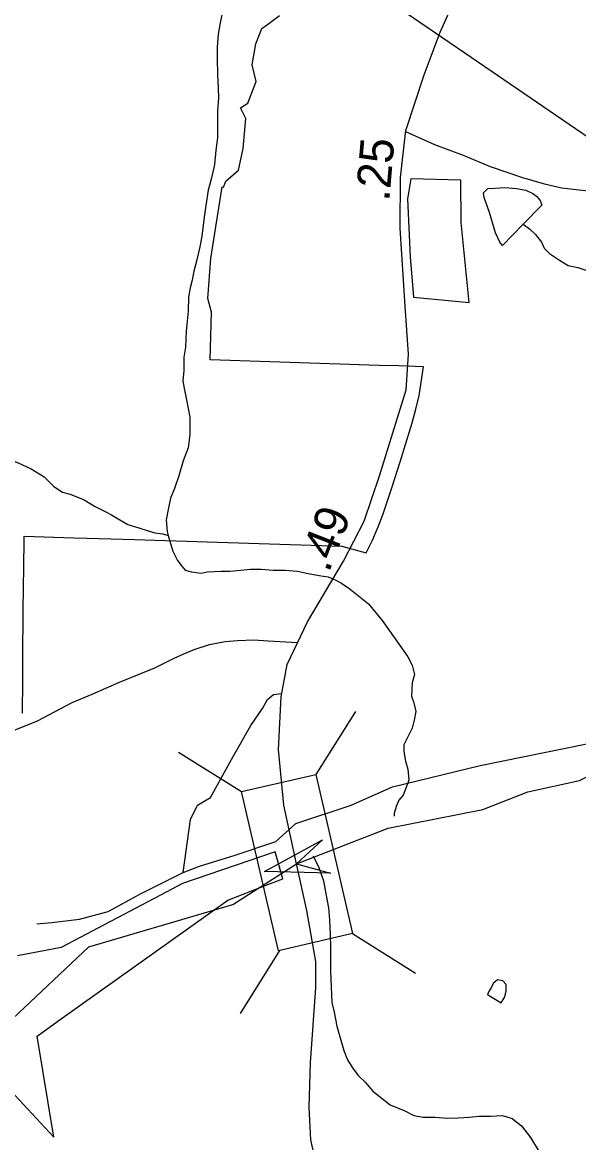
# Model space of a CAD drawing. Extents: x 2001466 to 2224147, y 644118 to 847247.
# Drawn here: x 2028679 to 2030738, y 764118 to 768267 of the extents above; entities that cross this region are included whole.
import ezdxf

# ---------------------------------------------------------------- set-up
doc = ezdxf.new("R2010")
doc.units = 0
for name, color, linetype in [('Exist Boundary Political City Limit New', 7, 'Continuous'), ('Exist Boundary Political City Limit New Hole', 7, 'Continuous'), ('Exist Hydrographic Creek Single Shore', 7, 'Continuous'), ('Exist Hydrographic Misc Water Feature', 7, 'Continuous'), ('Exist Road Non-System Type 51', 7, 'Continuous'), ('Exist Road Secondary Mileage Hundredths English Label', 7, 'Continuous'), ('Exist Road Secondary Structure Standard Bridge Attributed CELL', 7, 'Continuous'), ('Exist Road Secondary Structure Standard Bridge CELL', 7, 'Continuous'), ('Exist Road Secondary Type 51 Attributed', 7, 'Continuous'), ('Exist Utilities Electrical Transmission Line', 7, 'Continuous'), ('Map Preparation Boundary City Limit Buffer Line', 7, 'Continuous')]:
    doc.layers.add(name, color=color, linetype=linetype)

msp = doc.modelspace()

# ---------------------------------------------------------------- linework, layer by layer
at = {"layer": 'Exist Boundary Political City Limit New'}
for points in [[(2028683.6, 766188), (2028684.1, 766234.8), (2028685.2, 766364.1), (2028869.2, 766358.2), (2028919.2, 766356.6), (2029094, 766350.9), (2029824.5, 766327.6), (2029860.9, 766326.4), (2029952, 766301.7), (2029974.9, 766349.3), (2029995.5, 766397.8), (2030014.1, 766446.7), (2030046.8, 766543), (2030077.2, 766639), (2030107, 766735), (2030121.5, 766783.9), (2030135.1, 766833.6), (2030147.4, 766884.4), (2030163.9, 766991.4), (2030071.5, 766994.1), (2030000, 766996.3), (2029374.6, 767016.4), (2029378.5, 767193.7), (2029365.5, 767243.6), (2029376.9, 767392.1), (2029418.8, 767657), (2029424.1, 767656.9), (2029432.1, 767678.4), (2029478.5, 767719.9), (2029495.9, 767799.6), (2029506.1, 767910.1), (2029486, 767950.6), (2029513.8, 767967.2), (2029544.5, 768047.9), (2029530, 768108.9), (2029543.5, 768186.8), (2029565.8, 768243.4), (2029586.1, 768258.2), (2029630.5, 768291.6)], [(2028679.1, 765708.8), (2028680.2, 765828.8), (2028681.1, 765927.9), (2028682.5, 766072.4), (2028683.6, 766188)], [(2028538.1, 764414.9), (2028795.5, 764138.6), (2028734.2, 764512.7), (2028818.8, 764573.2), (2029440.1, 765015.9), (2029587.5, 765073.4), (2029643, 765095), (2029614.9, 765194.4), (2029271.5, 765077.4), (2029190.4, 765034.4), (2028823, 764839.9), (2028661.6, 764809.2)]]:
    msp.add_lwpolyline(points, dxfattribs=at)
at = {"layer": 'Exist Boundary Political City Limit New Hole'}
msp.add_lwpolyline([(2030301.9, 767682.2), (2030117, 767687.2), (2030104.9, 767612.6), (2030115, 767398.7), (2030127.1, 767249.4), (2030332.9, 767229.2), (2030302.6, 767525.8), (2030301.9, 767682.2)], dxfattribs=at)
at = {"layer": 'Exist Hydrographic Creek Single Shore'}
msp.add_lwpolyline([(2027049.7, 764279.2), (2027100.3, 764307.2), (2027292.3, 764515.5), (2027492.3, 764632.8), (2027734.2, 764549), (2027884.3, 764542.7), (2027992.2, 764484.8), (2028517.3, 764510.1), (2028642.2, 764576.5), (2028925.2, 764843), (2029458.3, 764999.4), (2029693.8, 765150.8), (2030033.3, 765283), (2030383.3, 765351.3), (2030550.2, 765416.8), (2030741.3, 765458.8), (2030941.2, 765559.7)], dxfattribs=at)
at = {"layer": 'Exist Hydrographic Misc Water Feature'}
for points in [[(2029419.9, 768305.1), (2029411.7, 768265.2), (2029403.7, 768223.4), (2029399.6, 768175.1), (2029399.6, 768133.3), (2029401.3, 768073.4), (2029403.3, 768023.3), (2029405.2, 767987.2), (2029401.3, 767938.8), (2029400.9, 767910.9), (2029400.9, 767870.8), (2029400.7, 767838.7), (2029394.7, 767793), (2029390.6, 767740.6), (2029378.5, 767690.8), (2029366.4, 767645.1), (2029358.4, 767588.6), (2029352.1, 767545.3), (2029343.9, 767474.9), (2029335.9, 767434.9), (2029323.8, 767382.7), (2029313.7, 767345.1), (2029307.6, 767312.4), (2029299.6, 767283.1), (2029293.4, 767248.8), (2029293.2, 767197.1), (2029285, 767122.6), (2029283, 767064.4), (2029276.8, 767026.7), (2029276.8, 766976.8), (2029272.5, 766939.1), (2029278.7, 766904.5), (2029284.6, 766880.6), (2029292.4, 766837), (2029298.4, 766804.9), (2029298.4, 766774.5), (2029298.4, 766740.9), (2029292.2, 766691), (2029274, 766642.9), (2029257.8, 766586.7), (2029241.8, 766540.3), (2029227.6, 766504.5), (2029219.4, 766468.5), (2029211.4, 766424.4), (2029215.3, 766380.8), (2029219, 766366.8)], [(2030532.6, 767519.5), (2030455.9, 767440.7), (2030446, 767453.2), (2030430.2, 767487.1), (2030408.3, 767563.1), (2030388.4, 767617.6), (2030386.4, 767634.9), (2030402.4, 767651), (2030428.4, 767652.9), (2030464.3, 767655.4), (2030508.4, 767651.2), (2030542.4, 767644.8), (2030568.4, 767632.8), (2030582.2, 767622.7), (2030596.1, 767606.8), (2030601.9, 767590.3), (2030532.6, 767519.5)], [(2030532.6, 767519.5), (2030555.9, 767502.6), (2030577.9, 767480.8), (2030600, 767452.5), (2030609.9, 767431), (2030629.8, 767410.9), (2030667.5, 767386.4), (2030699.5, 767366.8), (2030735.6, 767358.7), (2030771.7, 767346.5)], [(2028634.8, 766646.2), (2028663.9, 766635.8), (2028712.1, 766613.5), (2028759.9, 766583.8), (2028795.8, 766547.7), (2028827.8, 766527.4), (2028855.6, 766519.4), (2028907.9, 766498.7), (2028945.7, 766474.9), (2028985.6, 766455.3), (2029009.4, 766443.3), (2029039.4, 766424.7), (2029069.3, 766406.8), (2029109.5, 766394.5), (2029141.3, 766384.8), (2029169.2, 766376.8), (2029199.3, 766372.9), (2029219, 766366.8)], [(2029219, 766366.8), (2029227.2, 766336.3), (2029235.4, 766308.3), (2029253, 766274.3), (2029269, 766252.6), (2029281.1, 766238.4), (2029304.9, 766232.2), (2029340.8, 766226.5), (2029362.9, 766231.8), (2029414.8, 766234), (2029447, 766234.2), (2029487, 766238.3), (2029522.9, 766241.6), (2029562.9, 766241.6), (2029606.8, 766237.4), (2029651, 766237.4), (2029697, 766234), (2029737.2, 766225.8), (2029784.7, 766217.4), (2029811, 766213.6), (2029837, 766201.6), (2029860.8, 766189.7), (2029886.9, 766171), (2029911, 766153.3), (2029960.7, 766113), (2030010.5, 766051.2), (2030038.4, 766012.9), (2030074.3, 765963), (2030106.3, 765917.2), (2030122.3, 765886.6), (2030130, 765851.1), (2030122, 765820.9), (2030119.8, 765770.9), (2030127.8, 765747), (2030135.8, 765714.8), (2030129.6, 765682.9), (2030121.4, 765652.8), (2030109.5, 765628.4), (2030091.5, 765591), (2030091.3, 765566.4), (2030097.2, 765531), (2030105.2, 765500.5), (2030108.9, 765460.2), (2030101.1, 765436.6), (2030089, 765404.8), (2030073, 765386.3), (2030062.8, 765362.7), (2030054.8, 765336.7), (2030054.8, 765326.9)], [(2029754.8, 765180.4), (2029776.3, 765137.3), (2029794.2, 765086.9), (2029804, 765033.3), (2029812, 764987.3), (2029815.9, 764942.9), (2029818, 764887.1), (2029819.8, 764842.7), (2029819.4, 764802.5), (2029819.4, 764752.5), (2029825.1, 764636.7), (2029832.9, 764600.5), (2029843, 764548.6), (2029853, 764514.8), (2029868.6, 764458.7), (2029882.8, 764424.8), (2029900.6, 764394.8), (2029922.5, 764366.6), (2029948.4, 764342.2), (2029976.5, 764308), (2030040.4, 764258.3), (2030094.2, 764235.8), (2030128.2, 764217.9), (2030162.2, 764212.4), (2030206.3, 764212.2), (2030254.3, 764208), (2030292, 764209.7), (2030334.3, 764212.1), (2030368.1, 764215.5), (2030412.2, 764215.4), (2030456.3, 764217.8), (2030492.2, 764207.2), (2030526, 764179.5), (2030560, 764136.9), (2030595.9, 764077.1)], [(2030401.1, 764666), (2030451.2, 764635.4), (2030465.3, 764658.1), (2030469.4, 764679.4), (2030469.4, 764704), (2030457.3, 764717.3), (2030437.4, 764720.2), (2030421.4, 764707.4), (2030415.3, 764693.6), (2030407.3, 764679.8), (2030401.1, 764666)]]:
    msp.add_lwpolyline(points, dxfattribs=at)
at = {"layer": 'Exist Road Non-System Type 51'}
for points in [[(2030097.5, 767862.1), (2030205, 767814.7), (2030310.8, 767774.5), (2030410.7, 767732.3), (2030530.7, 767691.8), (2030606.7, 767669.7), (2030674.5, 767653.5), (2030750.6, 767645.3), (2030806.4, 767639.2), (2030854.4, 767639), (2030886.5, 767633), (2030912.3, 767622.8), (2030934.4, 767618.8), (2030950.3, 767600.8), (2030962.2, 767578.8), (2030976.3, 767562.7), (2030996.3, 767550.7), (2031022.1, 767544.6), (2031058.2, 767548.4), (2031134.3, 767562.3), (2031168.2, 767558.2), (2031180.9, 767557.1)], [(2028640.5, 765641.9), (2028734.7, 765679.8), (2028862.9, 765747.4), (2028936.9, 765779.3), (2029039.1, 765823), (2029169.2, 765876.6), (2029241.3, 765912.5), (2029277.2, 765928.4), (2029315.4, 765944.2), (2029371.3, 765962.1), (2029429.4, 765973.9), (2029475.5, 765977.7), (2029535.3, 765979.7), (2029589.4, 765975.6), (2029698.2, 765970.1)], [(2029375.3, 765395.8), (2029459.1, 765548.3), (2029525.2, 765662.7), (2029568.3, 765726.2), (2029586.1, 765759.3), (2029609, 765777.1), (2029638.6, 765780.8)], [(2029616.6, 765233.1), (2029691.8, 765299.5), (2029896.4, 765367.7), (2030048.6, 765436), (2030373.9, 765514.7), (2030762.1, 765593.5), (2030933.3, 765625)], [(2029273.7, 765118.7), (2029301.6, 765314.4), (2029327, 765367.8), (2029375.3, 765395.8)], [(2029273.7, 765118.7), (2029334.7, 765141.6), (2029466.7, 765182.3), (2029616.6, 765233.1)], [(2028732.6, 764928.1), (2028788.5, 764933.2), (2028890.1, 764945.9), (2028996.8, 764973.8), (2029113.7, 765037.4), (2029273.7, 765118.7)]]:
    msp.add_lwpolyline(points, dxfattribs=at)
at = {"layer": 'Exist Road Secondary Structure Standard Bridge Attributed CELL'}
msp.add_lwpolyline([(2029819, 765116), (2029575.3, 765122.3), (2029789.5, 765238.7), (2029693.8, 765150.8)], close=True, dxfattribs=at)
at = {"layer": 'Exist Road Secondary Structure Standard Bridge CELL'}
for p, q in [((2029912, 765715.1), (2029765.7, 765481.1)), ((2029256.6, 765563.9), (2029490.6, 765417.6)), ((2029900.4, 764891.8), (2030134.4, 764745.5)), ((2029631.4, 764829.8), (2029485.2, 764595.7))]:
    msp.add_line(p, q, dxfattribs=at)
msp.add_lwpolyline([(2029765.7, 765481.1), (2029901.6, 764892.1), (2029626.5, 764828.6), (2029490.6, 765417.6)], close=True, dxfattribs=at)
at = {"layer": 'Exist Road Secondary Type 51 Attributed'}
for points in [[(2029693.8, 765150.8), (2029646.9, 765368.2), (2029627.6, 765574.3), (2029636.4, 765769.1), (2029659, 765888.3), (2029734.6, 766046.1), (2029867.3, 766271.5), (2029944.6, 766419.7), (2030000.9, 766587.1), (2030099.1, 766905.9), (2030108.7, 767038), (2030095.6, 767215.3), (2030077.1, 767505.1), (2030078.9, 767691.8), (2030097.9, 767865.7), (2030166.2, 768072.6), (2030225.8, 768230.4), (2030309, 768418), (2030420.9, 768639.4), (2030468, 768790), (2030500.1, 768974.3), (2030517.5, 769152.9), (2030536, 769271), (2030563.7, 769347.4)], [(2030582.1, 762786.7), (2030543.9, 762850.9), (2030462.3, 762960.1), (2030324, 763131.8), (2029960.6, 763578.8), (2029907, 763662.2), (2029850.4, 763787.4), (2029793.2, 763919.8), (2029746.2, 764128.6), (2029740.2, 764249), (2029745, 764413.3), (2029765.2, 764691.8), (2029765.2, 764788.5), (2029731.4, 764976.9), (2029693.8, 765150.8)]]:
    msp.add_lwpolyline(points, dxfattribs=at)
at = {"layer": 'Exist Utilities Electrical Transmission Line'}
for points in [[(2029033.4, 769034.8), (2029761.2, 768533.8), (2030208.4, 768228.2)], [(2030208.4, 768228.2), (2030316.3, 768154.4), (2030921.1, 767740.9), (2031180.9, 767557.1)]]:
    msp.add_lwpolyline(points, dxfattribs=at)
at = {"layer": 'Map Preparation Boundary City Limit Buffer Line'}
for points in [[(2028683.6, 766188), (2028684.1, 766234.8), (2028685.2, 766364.1), (2028869.2, 766358.2), (2028919.2, 766356.6), (2029094, 766350.9), (2029824.5, 766327.6), (2029860.9, 766326.4), (2029952, 766301.7), (2029974.9, 766349.3), (2029995.5, 766397.8), (2030014.1, 766446.7), (2030046.8, 766543), (2030077.2, 766639), (2030107, 766735), (2030121.5, 766783.9), (2030135.1, 766833.6), (2030147.4, 766884.4), (2030163.9, 766991.4), (2030071.5, 766994.1), (2030000, 766996.3), (2029374.6, 767016.4), (2029378.5, 767193.7), (2029365.5, 767243.6), (2029376.9, 767392.1), (2029418.8, 767657), (2029424.1, 767656.9), (2029432.1, 767678.4), (2029478.5, 767719.9), (2029495.9, 767799.6), (2029506.1, 767910.1), (2029486, 767950.6), (2029513.8, 767967.2), (2029544.5, 768047.9), (2029530, 768108.9), (2029543.5, 768186.8), (2029565.8, 768243.4), (2029586.1, 768258.2), (2029630.5, 768291.6)], [(2030301.9, 767682.2), (2030117, 767687.2), (2030104.9, 767612.6), (2030115, 767398.7), (2030127.1, 767249.4), (2030332.9, 767229.2), (2030302.6, 767525.8), (2030301.9, 767682.2)], [(2028679.1, 765708.8), (2028680.2, 765828.8), (2028681.1, 765927.9), (2028682.5, 766072.4), (2028683.6, 766188)], [(2028538.1, 764414.9), (2028795.5, 764138.6), (2028734.2, 764512.7), (2028818.8, 764573.2), (2029440.1, 765015.9), (2029587.5, 765073.4), (2029643, 765095), (2029614.9, 765194.4), (2029271.5, 765077.4), (2029190.4, 765034.4), (2028823, 764839.9), (2028661.6, 764809.2)]]:
    msp.add_lwpolyline(points, dxfattribs=at)

# ---------------------------------------------------------------- texts
at = {"layer": 'Exist Road Secondary Mileage Hundredths English Label'}
for s, rotation, p in [('.25', 85.1371, (2030036.9, 767601.7)), ('.49', 68.6655, (2029813, 766225.8))]:
    msp.add_text(s, height=125, rotation=rotation, dxfattribs=at).set_placement(p)

doc.saveas('drawing.dxf')
